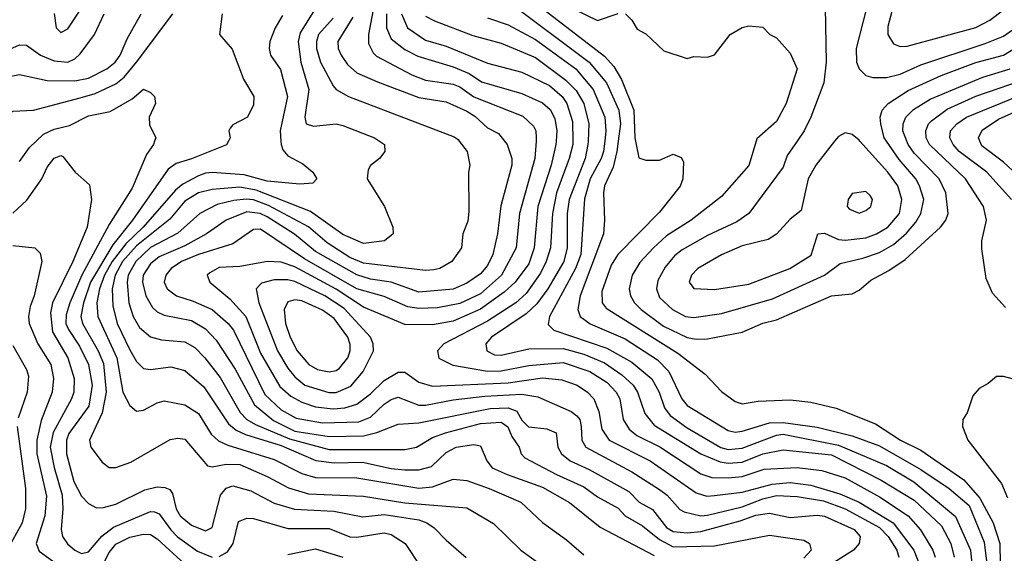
# Model space of a CAD drawing. Header units: inches. Extents: x 1793389 to 1900389, y 320802 to 470796.
# Tile 430 of 656: x 1830790 to 1833652, y 448801 to 450353. Entities that reach past the tile are written whole.
import ezdxf

# ---------------------------------------------------------------- set-up
doc = ezdxf.new("R2010")
doc.units = ezdxf.units.IN
doc.header["$MEASUREMENT"] = 0
doc.layers.add('B8434', color=7, linetype='Continuous')
doc.layers.add('B8435', color=7, linetype='Continuous')

msp = doc.modelspace()

# ---------------------------------------------------------------- linework, layer by layer
at = {"layer": 'B8434', "color": 2}
for points, elevation in [([(1830790, 449941), (1830818.6, 449981.4), (1830837.7, 450000)], 366), ([(1831182.4, 450000), (1831178.8, 449990), (1831158.4, 449961.6), (1831116.7, 449863.3), (1831050, 449758), (1830971.1, 449610), (1830935.5, 449530), (1830925.1, 449494.9), (1830924.7, 449470), (1830931.9, 449451.9), (1830963.9, 449403.9), (1830990.2, 449350), (1831000.8, 449290), (1830990.9, 449229.1), (1830933.1, 449150), (1830926.5, 449130), (1830926.5, 449090), (1830947.7, 449010), (1830970, 448966.8), (1830990, 448946), (1831013.7, 448933.7), (1831034, 448934), (1831070, 448943.7), (1831154.1, 448985.9), (1831190, 448994.9), (1831212.5, 448992.5), (1831226.4, 448986.4), (1831234.7, 448974.7), (1831245.2, 448930), (1831257, 448910), (1831290, 448882.6), (1831330, 448866), (1831350, 448876), (1831373.6, 448970), (1831390, 448990.4), (1831410, 448997.1), (1831462.5, 448982.5), (1831530, 448947.2), (1831589, 448929), (1831703.2, 448923.2), (1831787.3, 448907.3), (1831850, 448913.6), (1831950, 448898.3), (1831974, 448890), (1831995.4, 448875.4), (1832030, 448838.8), (1832088.5, 448788.5)], 366), ([(1831396.7, 450000), (1831390.9, 449989.1), (1831290, 449948.2), (1831245.1, 449934.9), (1831221.8, 449918.2), (1831117.7, 449770), (1831061.1, 449698.9), (1830996, 449590), (1830975.2, 449530), (1830967.9, 449490), (1830973.1, 449470), (1831018, 449390), (1831033.4, 449353.4), (1831041.8, 449270), (1831030.2, 449209.8), (1830993.4, 449130), (1830997.3, 449110), (1831030, 449066), (1831050, 449051), (1831070, 449050.7), (1831113.4, 449066.6), (1831227.5, 449132.5), (1831250, 449136.3), (1831270, 449133.4), (1831335.9, 449055.9), (1831350, 449053), (1831390, 449060.3), (1831430, 449059), (1831510, 449024.2), (1831571.3, 448991.3), (1831630, 448974), (1831790, 448967.6), (1831910, 448948.1), (1832090, 448933.4), (1832167.9, 448887.9), (1832247.3, 448810), (1832295.3, 448775.3)], 370), ([(1831549.7, 450000), (1831550.3, 449990.3), (1831555.3, 449975.3), (1831570, 449957.3), (1831613.7, 449933.7), (1831642, 449910), (1831654, 449890), (1831642, 449878), (1831604.7, 449875.3), (1831510, 449883.9), (1831442.4, 449902.4), (1831350, 449908.4), (1831330, 449906.9), (1831310, 449899.1), (1831264.8, 449875.2), (1831242.8, 449857.2), (1831149.1, 449750), (1831099.1, 449700.9), (1831059.4, 449650), (1831037.1, 449610), (1831022, 449570), (1831014.4, 449530), (1831017.7, 449490), (1831072.4, 449370), (1831090.4, 449270), (1831110, 449230.8), (1831130, 449214.8), (1831150, 449217.3), (1831190, 449239.1), (1831210, 449244.9), (1831270, 449233), (1831310, 449208.2), (1831347.2, 449147.2), (1831368.1, 449128.1), (1831395.6, 449115.6), (1831530, 449074.3), (1831610, 449033.1), (1831650, 449021.5), (1831770, 449020.9), (1831950, 448990.2), (1831990, 448994.3), (1832050, 449016.4), (1832090, 449012.7), (1832154.8, 448990), (1832246.8, 448950), (1832310, 448890.7), (1832379.9, 448839.9), (1832430, 448796.3)], 374), ([(1831836.5, 450000), (1831851, 449990), (1831851.3, 449970), (1831836, 449950), (1831810.4, 449929.6), (1831803.4, 449916.6), (1831800.5, 449890), (1831850.4, 449810), (1831874.8, 449750), (1831876, 449730), (1831850.4, 449709.6), (1831790, 449702.4), (1831730, 449728.2), (1831635.4, 449795.4), (1831477.6, 449857.6), (1831430, 449866.3), (1831350, 449859.2), (1831310.2, 449849.8), (1831270, 449825.1), (1831226.7, 449773.3), (1831130, 449695.3), (1831089.4, 449650), (1831067.8, 449610), (1831059.2, 449570), (1831061, 449521), (1831074, 449470), (1831110, 449393), (1831130, 449359.1), (1831150, 449339.1), (1831170, 449335.5), (1831230, 449343.8), (1831270, 449332.7), (1831325.4, 449285.4), (1831397.5, 449177.5), (1831419.5, 449159.5), (1831446.2, 449146.2), (1831550, 449114.3), (1831651.1, 449071.1), (1831704.3, 449064.3), (1831786.4, 449066.4), (1831870, 449047.9), (1831910, 449044), (1831950, 449044.2), (1831986.9, 449053.1), (1832030, 449094.4), (1832059, 449110), (1832110, 449118), (1832130, 449114), (1832147.7, 449070), (1832164, 449050), (1832206.8, 449030), (1832310, 448993.4), (1832388.7, 448948.7), (1832477.3, 448877.3), (1832634.4, 448794.4)], 378), ([(1832067.9, 450000), (1832090.8, 449970), (1832098.8, 449930), (1832094.8, 449910), (1832095.9, 449795.9), (1832092.8, 449767.2), (1832078.8, 449730), (1832074.8, 449690), (1832046, 449650), (1832011.3, 449630), (1831993.8, 449626.2), (1831970, 449624.2), (1831790, 449645.3), (1831750, 449662), (1831684, 449704), (1831630, 449750.9), (1831513.1, 449813.1), (1831470, 449829), (1831448.5, 449831.5), (1831412.7, 449827.3), (1831364.6, 449815.4), (1831313.4, 449790), (1831250, 449732.6), (1831170, 449690.8), (1831128.1, 449650), (1831105.2, 449610), (1831102.4, 449590), (1831107.7, 449530), (1831120.3, 449490), (1831138, 449458), (1831170, 449430.5), (1831202.3, 449422.3), (1831270, 449415.8), (1831299.4, 449399.4), (1831328.5, 449370), (1831372.7, 449312.7), (1831431, 449211), (1831450, 449190.3), (1831475.4, 449175.4), (1831574.4, 449134.4), (1831690, 449102.9), (1831910, 449103.1), (1831944, 449110), (1831990, 449138), (1832028, 449152), (1832130, 449178.2), (1832190, 449182.6), (1832209, 449169), (1832221, 449141), (1832242, 449110), (1832247.7, 449090), (1832258.4, 449078.4), (1832350.6, 449030), (1832430, 448994.9), (1832470, 448965.3), (1832530, 448932.2), (1832550.4, 448910), (1832601, 448881), (1832650, 448841.5), (1832690, 448820.2), (1832810, 448823.1), (1832970, 448853.7), (1833070, 448839.1), (1833086, 448830), (1833090.7, 448810), (1833070, 448786.6)], 382), ([(1832199, 450000), (1832206.8, 449990), (1832220.7, 449950), (1832220.5, 449930), (1832188.5, 449811.5), (1832178.7, 449730), (1832165.3, 449670), (1832150, 449638), (1832130, 449614), (1832090, 449586.6), (1832050, 449569.8), (1831950, 449561.1), (1831870, 449589.8), (1831810, 449598.4), (1831770, 449610.8), (1831650, 449678.7), (1831589.1, 449729.1), (1831510, 449779.8), (1831489.2, 449790), (1831450, 449794), (1831390.6, 449770), (1831333.4, 449730), (1831270, 449695.3), (1831196, 449664), (1831170, 449643), (1831149.1, 449610), (1831146.9, 449590), (1831156.9, 449550), (1831176.5, 449516.5), (1831190, 449503.1), (1831210, 449493.4), (1831290, 449478), (1831330, 449454.4), (1831361.1, 449421.1), (1831416.4, 449336.4), (1831472.5, 449232.5), (1831527.8, 449187.8), (1831590, 449156), (1831690, 449141.2), (1831790, 449142.8), (1831827.9, 449152.1), (1831890, 449177.1), (1831950, 449180.9), (1832157.7, 449222.3), (1832210, 449224.7), (1832235, 449215), (1832250, 449188.2), (1832269.3, 449169.3), (1832322.8, 449162.8), (1832350, 449151.3), (1832354.9, 449110), (1832365.5, 449090), (1832390.6, 449070), (1832445.2, 449045.2), (1832560.7, 448980.7), (1832590.6, 448950), (1832630, 448928.5), (1832670, 448876), (1832690, 448864.7), (1832730, 448860.8), (1832770, 448864.7), (1832884.6, 448895.4), (1832930, 448912.3), (1832970, 448918), (1833030, 448905.3), (1833108.4, 448911.6), (1833130, 448908.9), (1833216.3, 448870), (1833233.4, 448850), (1833230.7, 448830), (1833214, 448810), (1833119.3, 448750)], 386), ([(1832291.3, 450000), (1832287.7, 449950), (1832243.2, 449790), (1832233.4, 449690), (1832190.3, 449610), (1832130, 449555.6), (1832070, 449527.6), (1832004.7, 449515.3), (1831950, 449513.1), (1831918.2, 449518.2), (1831850, 449548.5), (1831770, 449570.8), (1831617.9, 449657.9), (1831490, 449744.2), (1831470, 449742.9), (1831410, 449701.6), (1831310, 449670.8), (1831260.4, 449650), (1831230.4, 449630), (1831214.9, 449610), (1831210.5, 449590), (1831219.1, 449570), (1831246, 449550), (1831294.8, 449534.8), (1831350, 449510.3), (1831396.4, 449470), (1831411.7, 449450), (1831503.1, 449263.1), (1831550, 449218.9), (1831594.1, 449194.1), (1831670, 449180.7), (1831776.3, 449183.7), (1831810, 449197.4), (1831850, 449234.9), (1831870, 449248.8), (1831890, 449254.9), (1831950, 449231.7), (1831970, 449231.6), (1832050, 449247.9), (1832142.2, 449257.8), (1832250, 449263.9), (1832296.7, 449256.7), (1832393.7, 449213.7), (1832410, 449201.3), (1832418.3, 449190), (1832422.7, 449170), (1832424.2, 449130), (1832435.5, 449110), (1832570, 449038), (1832650, 448987), (1832672.7, 448970), (1832708.8, 448928.8), (1832721.7, 448921.7), (1832770, 448910.3), (1832790, 448911.7), (1832890, 448935.9), (1832950, 448959.3), (1832990, 448969.1), (1833050, 448966.5), (1833126.4, 448953.6), (1833190, 448930.2), (1833290, 448876.5), (1833314.9, 448850), (1833339.5, 448810), (1833346, 448790)], 390), ([(1832349.6, 450000), (1832348.9, 449990), (1832334.9, 449930), (1832296.5, 449810), (1832285.5, 449690), (1832270, 449642.9), (1832230.3, 449590), (1832198.9, 449561.1), (1832130, 449510.9), (1832050, 449476.4), (1831990, 449465.4), (1831910, 449466.6), (1831790, 449517.3), (1831710, 449569), (1831590, 449634), (1831550, 449648.4), (1831510.3, 449649.7), (1831430, 449635.8), (1831370, 449632.8), (1831342.8, 449617.2), (1831334.8, 449610), (1831342.8, 449590), (1831401.3, 449541.3), (1831447.2, 449490), (1831490, 449383), (1831546.6, 449286.6), (1831578.2, 449258.2), (1831610, 449240.9), (1831650, 449226.7), (1831701.6, 449221.6), (1831735.5, 449224.5), (1831770, 449235.3), (1831810, 449264.9), (1831850, 449303.8), (1831890, 449328), (1831910, 449327.7), (1831950, 449299.3), (1831990, 449287.4), (1832210, 449296.5), (1832310, 449311.2), (1832366.1, 449306.1), (1832410.8, 449290), (1832440.7, 449270), (1832459.1, 449250), (1832473.4, 449213.4), (1832482, 449162), (1832503.8, 449130), (1832623, 449070), (1832756.7, 448976.7), (1832787.7, 448967.7), (1832810, 448968.9), (1832890, 448978.5), (1832977.7, 449002.3), (1833030, 449007.5), (1833090, 448999.7), (1833174.5, 448974.5), (1833230.1, 448950.1), (1833329.5, 448889.5), (1833389.1, 448810), (1833404.7, 448770)], 394), ([(1832397.9, 450000), (1832398, 449990), (1832387.9, 449950), (1832350.2, 449850), (1832339.1, 449790), (1832332.7, 449690), (1832320.8, 449650), (1832303.9, 449616.1), (1832262.8, 449557.2), (1832232.4, 449530), (1832150, 449476.8), (1832022.8, 449410), (1832004.9, 449390), (1832008.7, 449368.7), (1832048.8, 449348.8), (1832150, 449331.2), (1832190, 449332.2), (1832270, 449347.2), (1832370, 449356.5), (1832447.7, 449330), (1832497.5, 449297.5), (1832524.2, 449270), (1832534.6, 449250), (1832544.9, 449190), (1832561.8, 449161.8), (1832584.1, 449144.1), (1832650.9, 449110.9), (1832770, 449031.8), (1832802, 449022), (1832850, 449020.2), (1832890, 449024.7), (1832954.6, 449045.4), (1833050, 449050.3), (1833122.3, 449042.3), (1833190, 449020.3), (1833290, 448964.9), (1833372.4, 448910), (1833409.1, 448869.1), (1833444.9, 448810), (1833451.8, 448790)], 398), ([(1832442.5, 450000), (1832442, 449990), (1832433.8, 449950), (1832387.2, 449830), (1832381.2, 449790), (1832381.3, 449690), (1832371.5, 449650), (1832325.2, 449570), (1832293.3, 449526.7), (1832262.3, 449497.7), (1832162, 449430), (1832144.9, 449410), (1832147.7, 449390), (1832170, 449378.4), (1832190, 449377.6), (1832270, 449396), (1832370, 449396.9), (1832430, 449380.7), (1832490, 449354.7), (1832540.7, 449320.7), (1832573.7, 449290), (1832585.7, 449270), (1832607.8, 449207.8), (1832634.2, 449174.2), (1832770, 449090.3), (1832826.8, 449066.8), (1832850, 449063.2), (1832890, 449066.4), (1832950, 449090.2), (1833010, 449101.7), (1833150, 449087.1), (1833294.1, 449014.1), (1833390, 448955.2), (1833470, 448881.3), (1833496.5, 448830), (1833506.7, 448790)], 402), ([(1832490.7, 450000), (1832486.9, 449970), (1832480.8, 449950), (1832448.2, 449890), (1832431.9, 449831.9), (1832421.2, 449670), (1832406.2, 449630), (1832330.4, 449490), (1832326.6, 449466.6), (1832342.8, 449450), (1832497.4, 449397.4), (1832570, 449357.4), (1832628.2, 449308.2), (1832648.8, 449270), (1832664.7, 449224.7), (1832681.5, 449201.5), (1832730, 449166.3), (1832828.7, 449108.7), (1832850, 449103.2), (1832890, 449107.1), (1832990, 449144.9), (1833010, 449147.2), (1833170, 449115.4), (1833310, 449056.1), (1833389.3, 449009.3), (1833510, 448908.2), (1833554.3, 448810), (1833559.7, 448750)], 406), ([(1832530.3, 450000), (1832526.4, 449970), (1832515.5, 449924.5), (1832490.3, 449870), (1832487.4, 449850), (1832490.4, 449770), (1832487, 449730), (1832419.6, 449550), (1832412.2, 449510), (1832419.3, 449490), (1832448.2, 449468.2), (1832550, 449424.9), (1832643.8, 449363.8), (1832677, 449330), (1832714.9, 449250), (1832730, 449230.6), (1832850, 449158.7), (1832870, 449153.4), (1832890, 449156), (1832970, 449180.7), (1833010, 449182), (1833108.4, 449168.4), (1833210, 449142.8), (1833290, 449114), (1833410, 449044.4), (1833492.2, 448990), (1833550, 448940.3), (1833593.4, 448833.4), (1833601.6, 448770)], 410), ([(1832580.4, 450000), (1832590, 449952), (1832610, 449944.7), (1832650, 449944.7), (1832690, 449962), (1832712.7, 449952.7), (1832719.6, 449939.6), (1832718, 449890), (1832710, 449868.7), (1832650, 449793.2), (1832529.2, 449670.8), (1832510, 449639.3), (1832482.8, 449562.8), (1832483.8, 449530), (1832494.6, 449514.6), (1832703, 449383), (1832782.4, 449322.4), (1832830, 449271.3), (1832870, 449242.8), (1832890, 449236), (1832936.5, 449243.5), (1833030, 449247.7), (1833090, 449240.5), (1833163.4, 449223.4), (1833277.5, 449177.5), (1833350.7, 449130), (1833410, 449101.1), (1833534.8, 449014.8), (1833581, 448961), (1833620.2, 448890), (1833639, 448830), (1833640.7, 448770)], 414), ([(1832930.9, 450000), (1832910, 449929.4), (1832830, 449839.3), (1832742, 449770), (1832670, 449724.2), (1832632.7, 449690), (1832592.7, 449647.3), (1832570.4, 449610), (1832561.6, 449570), (1832565.5, 449550), (1832577.1, 449530), (1832597.1, 449510), (1832662, 449462), (1832730, 449428.9), (1832756.3, 449423.7), (1832790, 449424.9), (1832890, 449444.4), (1832950, 449470.4), (1832990, 449480.4), (1833150, 449550.4), (1833210, 449556.3), (1833230, 449566.8), (1833264.1, 449595.9), (1833316.6, 449623.4), (1833363.9, 449656.1), (1833467, 449750), (1833482.7, 449770), (1833489.5, 449790), (1833482.4, 449850), (1833463, 449890), (1833390, 449964.7), (1833372.8, 449990), (1833368.9, 450000)], 418), ([(1833049.8, 450000), (1833021.4, 449958.6), (1833010, 449924), (1832910, 449789.5), (1832875.1, 449764.9), (1832790, 449726), (1832715.9, 449684.1), (1832693.8, 449666.2), (1832666.8, 449633.2), (1832644.9, 449595.1), (1832641.3, 449570), (1832650, 449545.5), (1832688, 449510), (1832726, 449490), (1832750, 449487.4), (1832830, 449498.7), (1832978.2, 449541.8), (1833129.8, 449610.2), (1833175.4, 449644.6), (1833240.7, 449659.3), (1833290, 449676.5), (1833330, 449699.5), (1833368, 449732), (1833395.4, 449764.6), (1833409.7, 449790), (1833418, 449830), (1833406.3, 449870), (1833394.7, 449890), (1833346.6, 449946.6), (1833310.3, 450000)], 422), ([(1833159, 450000), (1833104, 449930), (1833082, 449890), (1833062, 449798), (1833030, 449773.2), (1832990.4, 449729.6), (1832965.8, 449714.2), (1832890, 449695.6), (1832830, 449669.6), (1832761, 449630), (1832742.8, 449610), (1832736, 449590), (1832750, 449571.3), (1832810, 449568.2), (1832910, 449584.4), (1833029, 449630), (1833091.3, 449668.7), (1833110, 449730.8), (1833130, 449732.2), (1833170, 449714), (1833190, 449712), (1833250, 449718.9), (1833280.9, 449730), (1833313.6, 449750), (1833348, 449790), (1833354.3, 449830), (1833343, 449870), (1833313.3, 449910), (1833232.4, 450000)], 426), ([(1833655.8, 449515.8), (1833617.6, 449557.6), (1833600.1, 449600.1), (1833586.8, 449686.8), (1833587, 449710), (1833600.9, 449770), (1833592, 449810), (1833539.6, 449890), (1833434.7, 449990), (1833429.9, 450000)], 414), ([(1833673.6, 449830), (1833601.6, 449910), (1833521.6, 449970), (1833503.6, 449990), (1833498.8, 450000)], 410), ([(1833690, 449902.4), (1833650, 449938.9), (1833586.7, 449986.7), (1833581.5, 450000)], 406), ([(1830770, 449790.6), (1830811.2, 449828.8), (1830854.5, 449890), (1830870, 449924.7), (1830890, 449950.8), (1830910, 449958.8), (1830915.9, 449955.9), (1830951, 449910), (1830993, 449873), (1830999.1, 449830), (1830986.7, 449750), (1830944.9, 449650), (1830886, 449530), (1830879.6, 449500.4), (1830885.5, 449445.5), (1830930.3, 449370), (1830948.9, 449310), (1830947.2, 449270), (1830941.1, 449250), (1830887.8, 449152.2), (1830878.6, 449110), (1830890, 449050.8), (1830913.6, 448970), (1830915.6, 448930), (1830910.4, 448870), (1830914.9, 448850), (1830929, 448829), (1830950, 448810.5), (1830970, 448800.5), (1830990, 448804.9), (1831028.8, 448851.2), (1831062.9, 448877.1), (1831170, 448922.6), (1831182, 448922), (1831196, 448916), (1831229.4, 448869.4), (1831249.3, 448849.3), (1831307.4, 448807.4), (1831350, 448790.3)], 362), ([(1830770, 449696.3), (1830834, 449690), (1830850, 449674), (1830854.8, 449650), (1830832.7, 449550), (1830821.1, 449518.9), (1830815.8, 449490), (1830817.6, 449470), (1830842.6, 449410), (1830881.1, 449350), (1830888.8, 449310), (1830884.9, 449270), (1830852.3, 449187.7), (1830839.7, 449130), (1830839.7, 449090), (1830867.7, 448967.7), (1830863.6, 448910), (1830838.4, 448830), (1830847.2, 448807.2), (1830928.3, 448748.3)], 358), ([(1830770, 449406), (1830810, 449336), (1830816.1, 449316.1), (1830812.2, 449270), (1830785.5, 449194.5)], 354), ([(1833690, 449305.2), (1833650, 449315.3), (1833630, 449315.3), (1833605.4, 449294.6), (1833579.6, 449280.4), (1833561, 449259), (1833544.7, 449210), (1833532, 449190), (1833531.3, 449170), (1833546, 449130), (1833644.5, 449004.5), (1833662, 448962)], 418), ([(1830782.4, 449170), (1830806.7, 448990), (1830806.7, 448930), (1830797.6, 448890), (1830754, 448810)], 354), ([(1831370, 448791.7), (1831394.2, 448805.8), (1831410.9, 448829.1), (1831426.5, 448893.5), (1831450, 448903), (1831470, 448902.4), (1831570, 448873.1), (1831690, 448872.9), (1831750, 448848.8), (1831770, 448847.6), (1831850, 448860.3), (1831870, 448855.3), (1831910.8, 448830), (1831958, 448758)], 362), ([(1831018.6, 448741.4), (1831050, 448803.8), (1831070, 448827.2), (1831110, 448847.6), (1831150, 448856.5), (1831170, 448855.8), (1831190, 448843.1), (1831270, 448769)], 358), ([(1831570, 448798), (1831650, 448814), (1831730, 448790.3)], 358)]:
    msp.add_lwpolyline(points, dxfattribs=dict(at, elevation=elevation))
for points, elevation in [([(1833250, 449853.2), (1833210, 449848), (1833198, 449830), (1833196, 449810), (1833202, 449802), (1833230, 449791), (1833250, 449798.8), (1833264, 449810), (1833269, 449830), (1833262, 449842)], 430), ([(1831570, 449596.8), (1831530, 449596.4), (1831493.5, 449586.5), (1831478, 449570), (1831485.3, 449530), (1831539.6, 449390), (1831570, 449339.3), (1831590, 449314), (1831619.1, 449290), (1831689.2, 449269.2), (1831710, 449269), (1831752.5, 449287.5), (1831788.2, 449330), (1831818.4, 449390), (1831818, 449410), (1831809.6, 449430), (1831733.5, 449513.5), (1831677.6, 449550), (1831590, 449591.8)], 398), ([(1831590, 449538.4), (1831570, 449532.3), (1831559.3, 449510), (1831563.1, 449470), (1831576.5, 449430), (1831597, 449390), (1831630.6, 449350), (1831655.4, 449335.4), (1831690, 449328.7), (1831710, 449332.7), (1831720.1, 449339.9), (1831744.2, 449370), (1831751.1, 449390), (1831751.1, 449408.9), (1831744, 449430), (1831703.9, 449483.9), (1831670, 449508.4), (1831610, 449535.8)], 402)]:
    msp.add_lwpolyline(points, close=True, dxfattribs=dict(at, elevation=elevation))
at = {"layer": 'B8435', "color": 2}
for points, elevation in [([(1831830.2, 450450), (1831803.7, 450310), (1831804.2, 450284.2), (1831817.4, 450257.4), (1831827.7, 450247.7), (1831930, 450193.4), (1831970, 450177.4), (1832050, 450165.5), (1832070, 450158.3), (1832110, 450129), (1832252.7, 450072.7), (1832283.9, 450043.9), (1832290.4, 450030), (1832292, 450010), (1832291.3, 450000)], 390), ([(1833262.4, 450430), (1833221.3, 450270), (1833222.4, 450230), (1833230.6, 450210), (1833250, 450190.6), (1833270, 450185.5), (1833310, 450184.9), (1833350, 450194.6), (1833410, 450221.7), (1833596.3, 450283.7), (1833650, 450305.7), (1833675.7, 450324.3)], 426), ([(1832210, 450406.4), (1832446, 450230), (1832496, 450170), (1832532.3, 450090), (1832536.9, 450050), (1832530.3, 450000)], 410), ([(1832370, 450399.5), (1832470, 450351), (1832530, 450371)], 418), ([(1833334, 450410), (1833313.7, 450333.7), (1833313.4, 450310), (1833330, 450282.8), (1833350, 450275.5), (1833370, 450276.4), (1833570, 450330.4), (1833610, 450352.2), (1833650, 450382.4)], 430), ([(1830510, 450000), (1830530, 450032), (1830589.7, 450090), (1830606.9, 450113.1), (1830650, 450194.9), (1830690, 450235.3), (1830790, 450280.4), (1830810, 450279.3), (1830850.7, 450250), (1830890, 450233.4), (1830930, 450230.3), (1830950, 450239.3), (1830966, 450254), (1831007.3, 450310), (1831036.2, 450370)], 378), ([(1830567.1, 450000), (1830657.4, 450082.6), (1830690, 450137.3), (1830719.3, 450170), (1830750, 450186), (1830790, 450194.4), (1830870, 450176.5), (1830950, 450175.2), (1830990, 450183.1), (1831043.7, 450210), (1831067.3, 450230), (1831082.4, 450250), (1831102.6, 450297.4), (1831143.7, 450370)], 374), ([(1830677.7, 450000), (1830730, 450064), (1830770, 450087.3), (1830830, 450090.6), (1830966.2, 450126.2), (1831010, 450138.3), (1831070, 450167), (1831094, 450186), (1831129.7, 450230), (1831235.1, 450370)], 370), ([(1830890, 450371.3), (1830896, 450330), (1830910, 450316), (1830930, 450326.8), (1830971.5, 450390)], 382), ([(1831379.1, 450370), (1831371, 450310), (1831407.5, 450267.5), (1831440.5, 450180.5), (1831470.8, 450130), (1831470, 450106), (1831452, 450070), (1831410, 450048), (1831402, 450038), (1831398, 450030), (1831402, 450010), (1831396.7, 450000)], 370), ([(1831554, 450366), (1831532.7, 450330), (1831517.1, 450290), (1831515.5, 450270), (1831519.1, 450250), (1831548.6, 450208.6), (1831568.4, 450130), (1831547.7, 450030), (1831549.7, 450000)], 374), ([(1831651.8, 450390), (1831605.1, 450314.9), (1831599.5, 450290), (1831607.4, 450230), (1831630.3, 450150), (1831619.3, 450070), (1831622.8, 450050), (1831643.8, 450043.8), (1831710, 450050.4), (1831730, 450045.5), (1831822, 450010), (1831836.5, 450000)], 378), ([(1831856.5, 450370), (1831856.9, 450330), (1831870, 450298), (1831910, 450267), (1831947.1, 450247.1), (1832050, 450216.5), (1832097.1, 450197.1), (1832132.4, 450172.4), (1832250, 450138.7), (1832310, 450112), (1832332, 450092), (1832345.7, 450065.7), (1832351.6, 450030), (1832349.6, 450000)], 394), ([(1831900.2, 450370), (1831917.6, 450330), (1831970, 450293.4), (1832030, 450276), (1832150, 450227.2), (1832250, 450200.3), (1832330, 450162.3), (1832367, 450130), (1832380.9, 450110), (1832397.6, 450057.6), (1832397.9, 450000)], 398), ([(1831970, 450363.8), (1831996, 450350), (1832107.5, 450307.5), (1832190, 450284.9), (1832290, 450243.6), (1832377.9, 450177.9), (1832407.8, 450147.8), (1832430.2, 450110), (1832444.9, 450050), (1832442.5, 450000)], 402), ([(1832305.3, 450390), (1832490, 450247.4), (1832517.7, 450217.7), (1832539.6, 450179.6), (1832575.6, 450090), (1832578.4, 450010), (1832580.4, 450000)], 414), ([(1832550.8, 450370.8), (1832570, 450352), (1832585.4, 450325.4), (1832610, 450312), (1832662.8, 450262.8), (1832730, 450241), (1832750, 450246), (1832790, 450244.7), (1832810, 450251.3), (1832855.3, 450310), (1832890, 450331), (1832910, 450336), (1832950, 450331.3), (1832970.7, 450310.7), (1832990, 450301), (1833030, 450256), (1833050.5, 450210), (1833018, 450110), (1832990, 450057.2), (1832933, 450007), (1832930.9, 450000)], 418), ([(1833132, 450390), (1833134.9, 450230), (1833128.2, 450170), (1833090.3, 450069.7), (1833070.3, 450029.7), (1833049.8, 450000)], 422), ([(1831701.8, 450358.2), (1831658.9, 450310), (1831652.9, 450290), (1831653.1, 450270), (1831664.6, 450230), (1831701.4, 450161.4), (1831710.3, 450150.3), (1831746, 450130), (1832052.8, 450012.8), (1832064.5, 450004.5), (1832067.9, 450000)], 382), ([(1831758.8, 450361.2), (1831714.9, 450290), (1831716.4, 450270), (1831724.4, 450250), (1831743.4, 450223.4), (1831770, 450198.4), (1831830, 450172.2), (1831950, 450127), (1832030, 450114), (1832090, 450087), (1832112.9, 450072.9), (1832150, 450039.3), (1832182, 450022), (1832199, 450000)], 386), ([(1832150, 450358.7), (1832210, 450338.9), (1832290, 450295.6), (1832406.7, 450210), (1832457.3, 450150), (1832491.4, 450070), (1832494.4, 450030), (1832490.7, 450000)], 406), ([(1833310.3, 450000), (1833303.5, 450010), (1833293, 450050), (1833291.6, 450070), (1833297, 450090), (1833315.1, 450110), (1833372.9, 450147.1), (1833469, 450191), (1833570, 450228.9), (1833650, 450250.2), (1833715.1, 450290)], 422), ([(1833368.9, 450000), (1833357.4, 450030), (1833358, 450050), (1833366, 450070), (1833387.9, 450092.1), (1833437.3, 450122.7), (1833590, 450186.5), (1833669.8, 450210.2)], 418), ([(1833429.9, 450000), (1833425.1, 450010), (1833424.2, 450030), (1833431.6, 450050), (1833440.6, 450059.4), (1833486.5, 450093.5), (1833570, 450131.4), (1833733.1, 450186.9)], 414), ([(1830837.7, 450000), (1830859.2, 450020.8), (1830890, 450034.9), (1830934.7, 450045.3), (1830990, 450073.4), (1831053.3, 450086.7), (1831117.2, 450122.8), (1831150, 450151), (1831170, 450142), (1831182, 450130), (1831184.7, 450110), (1831166.8, 450070), (1831167.5, 450047.5), (1831186, 450010), (1831182.4, 450000)], 366), ([(1833498.8, 450000), (1833494, 450010), (1833496.2, 450030), (1833514, 450050), (1833542, 450070), (1833690, 450130.2)], 410), ([(1833581.5, 450000), (1833577.6, 450010), (1833587.6, 450032.4), (1833635.6, 450064.4), (1833690, 450088.1)], 406), ([(1833232.4, 450000), (1833230, 450002.7), (1833210, 450019), (1833190, 450024), (1833170, 450014), (1833159, 450000)], 426)]:
    msp.add_lwpolyline(points, dxfattribs=dict(at, elevation=elevation))

doc.saveas('drawing.dxf')
